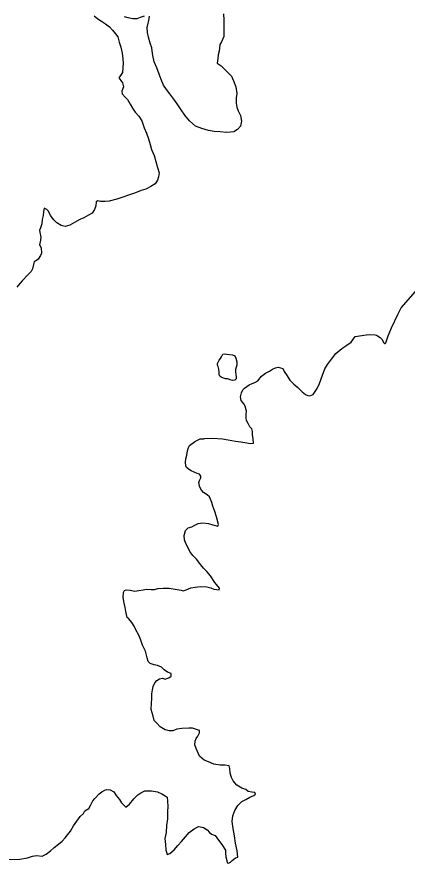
# Model space of a CAD drawing. Extents: x -83719 to 153526, y -11835 to 11446.
# Drawn here: x 8162.6 to 8253.3, y 266.8 to 463.6 of the extents above; entities that cross this region are included whole.
import ezdxf

# ---------------------------------------------------------------- set-up
doc = ezdxf.new("R2010")
doc.units = 0
doc.layers.add('Level 9', color=7, linetype='Continuous')

msp = doc.modelspace()

# ---------------------------------------------------------------- linework, layer by layer
at = {"layer": 'Level 9'}
for points in [[(8180.55, 463.85), (8181.42, 463.15), (8182.21, 462.61), (8183.14, 462.04), (8184.11, 461.34), (8184.81, 460.57), (8185.47, 459.7), (8186, 459), (8186.33, 457.77), (8186.73, 456.6), (8187.06, 455.17), (8187.22, 453.9), (8187.26, 452.87), (8187.22, 451.83), (8187.09, 450.67), (8186.62, 450.03), (8186.29, 449.43), (8186.75, 448.8), (8187.15, 448.3), (8187.35, 447.33), (8186.95, 446.37), (8187.01, 445.73), (8187.71, 444.97)], [(8192.16, 463.83), (8191.26, 463.46), (8190.46, 463.16), (8189.53, 463.17), (8188.4, 463.4), (8187.57, 463.64)], [(8210.65, 464.33), (8210.72, 462.87), (8210.71, 461.63), (8210.68, 460.3), (8210.68, 459.06), (8210.18, 457.83), (8209.74, 457.2), (8209.71, 456.33), (8209.61, 455.63), (8209.37, 454.77), (8209.31, 453.93), (8209.14, 452.87), (8210.07, 452.23), (8211.56, 450.79), (8212.49, 449.86), (8212.92, 448.79), (8213.49, 447.32), (8213.72, 445.79), (8213.55, 444.79), (8213.55, 443.52), (8213.71, 442.66), (8214.01, 441.76), (8214.54, 440.72), (8214.81, 439.35), (8214.57, 438.22), (8213.84, 437.42), (8213.04, 436.92), (8212.21, 436.79), (8211.28, 436.76), (8209.85, 436.9), (8208.48, 436.96), (8207.12, 437.23), (8205.56, 437.67), (8204.09, 438.2), (8202.7, 439.47), (8201.64, 440.78), (8200.77, 442.01), (8199.85, 443.41), (8199.08, 444.48), (8198.12, 445.72), (8197.39, 446.75), (8196.66, 447.78), (8196.1, 449.05), (8195.63, 450.32), (8195.07, 451.75), (8194.51, 453.16), (8194.21, 454.66), (8194.04, 455.72), (8193.91, 456.46), (8193.55, 457.49), (8193.18, 458.89), (8192.95, 459.96), (8192.89, 461.16), (8193.09, 462.16), (8193.26, 462.76), (8193.36, 463.26), (8193.39, 463.79)], [(8187.71, 444.97), (8188.31, 444.43), (8188.94, 443.33), (8189.47, 442.43), (8190.1, 441.46), (8190.9, 440.53), (8191.63, 439.42), (8192.19, 437.82), (8192.69, 436.59), (8193.15, 435.25), (8193.55, 433.95), (8193.88, 432.75), (8194.47, 431.42), (8194.87, 430.02), (8195.27, 428.58), (8195.63, 427.38), (8195.53, 426.42), (8195.26, 425.62), (8194.73, 424.82), (8193.73, 424.18), (8192.57, 423.55), (8191.44, 423.22), (8190.14, 422.69), (8188.77, 422.26), (8187.18, 421.69), (8185.81, 421.2), (8184.05, 420.77), (8183.02, 420.7), (8181.99, 420.67), (8181.42, 420.87), (8180.96, 420.6), (8180.92, 419.67), (8180.59, 418.84), (8180.05, 417.94), (8179.19, 417.47), (8178.09, 416.88), (8177.16, 416.48), (8175.93, 415.81), (8174.86, 415.21), (8173.8, 414.85), (8172.83, 415.12), (8171.84, 415.72), (8171.11, 416.45), (8170.34, 417.45), (8169.88, 418.46), (8169.48, 418.86), (8168.91, 419.12), (8168.71, 418.36), (8168.68, 417.39), (8168.45, 416.49), (8168.34, 415.49), (8168.14, 414.79), (8167.78, 413.96), (8167.98, 413.19), (8168.14, 412.39), (8168.04, 411.66), (8167.81, 410.62), (8168.2, 409.89), (8168.3, 408.66), (8168.07, 408.09), (8167.5, 407.29), (8166.9, 406.82), (8166.54, 406.72), (8166.4, 406.06), (8166.2, 404.99), (8165.9, 404.43), (8165.1, 403.66), (8163.77, 402.23), (8163.27, 401.6), (8162.5, 400.76)], [(8248, 387.74), (8248.05, 387.69), (8248.22, 387.69), (8248.4, 387.81), (8248.92, 389.47), (8249.67, 391.27), (8251.16, 394.43), (8251.98, 395.95), (8255.3, 399.78)], [(8241.28, 389.25), (8243.79, 389.66), (8244.62, 389.73), (8245.89, 389.65), (8246.24, 389.56), (8247.07, 389.06), (8247.42, 388.66), (8247.89, 387.83), (8248, 387.74)], [(8202.72, 358.26), (8202.02, 358.79), (8201.82, 359.19), (8201.75, 360.06), (8201.85, 360.79), (8202.09, 361.66), (8202.22, 362.66), (8202.46, 363.49), (8202.69, 363.96), (8203.89, 364.79), (8204.59, 365.19), (8205.15, 365.46), (8206.12, 365.49), (8206.12, 365.59), (8208.15, 365.62), (8210.41, 365.48), (8211.74, 365.28), (8213.43, 364.91), (8214.66, 364.81), (8216.06, 364.57), (8216.79, 364.37), (8217.59, 364.47), (8217.53, 365.47), (8217.33, 366.47), (8217.39, 367.17), (8217.23, 367.8), (8216.76, 368.3), (8216.33, 369.01), (8215.97, 369.74), (8215.87, 370.37), (8215.9, 371.11), (8215.97, 371.94), (8215.67, 373.04), (8215.34, 373.61), (8215.01, 373.97), (8214.74, 374.38), (8214.55, 375.28), (8214.81, 376.21), (8215.08, 376.88), (8215.48, 377.27), (8216.01, 377.67), (8216.61, 378.04), (8217.28, 378.31), (8217.91, 378.6), (8218.61, 378.97), (8219.48, 380.07), (8220.37, 380.77), (8221.31, 381.23), (8222.04, 381.7), (8222.7, 381.96), (8223.34, 382.16), (8224.4, 381.86), (8224.76, 381.13), (8225.39, 380.13), (8226.06, 379.12), (8226.99, 378.22), (8227.89, 377.39), (8228.95, 376.39), (8229.71, 375.79), (8230.21, 375.55), (8230.71, 375.45), (8231.47, 375.82), (8232.41, 377.15), (8232.97, 378.38), (8233.64, 380.28), (8234.18, 381.75), (8234.81, 382.75), (8235.71, 384.04), (8236.78, 385.31), (8238.14, 386.51), (8239.11, 387.14), (8240.31, 387.97)], [(8240.31, 387.97), (8241.28, 389.25)], [(8248, 387.74), (8248, 387.74)], [(8212.72, 384.98), (8213.22, 384.82), (8213.49, 384.22), (8213.7, 383.35), (8213.74, 382.65), (8213.58, 382.15), (8213.41, 381.58), (8213.42, 380.95), (8213.49, 380.51), (8213.56, 379.85), (8213.56, 379.45), (8213.27, 379.15), (8212.7, 379.01), (8212.2, 379.17), (8211.64, 379.4), (8211.07, 379.46), (8210.64, 379.59), (8210.04, 379.82), (8209.74, 380.02), (8209.6, 380.45), (8209.63, 380.98), (8209.56, 381.65), (8209.49, 381.98), (8209.35, 382.28), (8209.22, 382.65), (8209.25, 382.98), (8209.34, 383.28), (8209.61, 383.75), (8209.94, 384.16), (8210.17, 384.56), (8210.43, 385.16), (8210.76, 385.26), (8211.36, 385.17)], [(8211.36, 385.17), (8212.72, 384.98)], [(8193.96, 306.13), (8194.13, 307.06), (8194.29, 307.86), (8194.63, 308.7), (8195.13, 309.29), (8195.76, 309.63), (8196.39, 309.79), (8197.02, 309.56), (8197.42, 309.69), (8197.86, 309.89), (8198.46, 310.29), (8198.42, 310.92), (8197.56, 311.19), (8196.83, 311.76), (8196.23, 312.33), (8195.3, 312.76), (8194.47, 312.93), (8193.57, 313.23), (8193.11, 313.7), (8192.84, 314.57), (8192.64, 315.43), (8192.48, 316.1), (8191.81, 317.5), (8191.38, 318.64), (8190.95, 319.77), (8190.22, 321.04), (8189.83, 321.91), (8189.29, 322.74), (8188.56, 323.57), (8188.2, 323.91), (8187.93, 325.31), (8187.74, 326.28), (8187.44, 327.64), (8187.27, 328.68), (8187.38, 329.74), (8187.58, 330.18), (8188.01, 330.38), (8188.87, 330.27), (8189.97, 330.01), (8190.9, 330.17), (8191.93, 330.37), (8192.73, 330.54), (8193.8, 330.43), (8194.56, 330.43), (8195.33, 330.63), (8196.59, 330.76), (8197.99, 330.73), (8199.38, 330.52), (8200.78, 330.29), (8201.24, 330.12), (8201.91, 330.32), (8203.01, 330.82), (8204.04, 330.95), (8205.3, 331.12), (8206.73, 331.08), (8207.66, 330.78), (8208.36, 330.48), (8209.63, 330.34), (8209.69, 330.74), (8208.63, 332.08), (8207.57, 333.58), (8206.77, 334.58), (8205.97, 335.42), (8205.31, 336.18), (8204.35, 337.49), (8203.48, 338.35), (8202.75, 339.25), (8202.26, 340.42), (8201.86, 341.12), (8201.53, 342.02), (8201.5, 342.96), (8201.76, 344.16), (8202.4, 344.79), (8203.23, 344.99), (8203.96, 345.39), (8204.73, 345.75), (8205.79, 345.92), (8207.09, 345.82), (8208.15, 345.48), (8209.28, 345.15), (8209.48, 345.58), (8209.02, 347.35), (8208.59, 348.55), (8208.16, 349.85), (8207.89, 350.68), (8207.59, 351.48), (8207.36, 352.02), (8206.8, 352.42), (8206, 352.99), (8205.5, 353.55), (8205.17, 354.09), (8205, 354.49), (8204.91, 355.29), (8205.07, 355.79), (8205.34, 356.39), (8205.34, 356.82), (8205.04, 357.25), (8204.51, 357.42), (8203.81, 357.69), (8203.08, 358.06), (8202.72, 358.26)], [(8187.87, 279.8), (8188.73, 280.5), (8189.77, 281.73), (8190.7, 282.63), (8191.4, 283.1), (8192.33, 283.63), (8193.86, 283.56), (8195.29, 283.36), (8196.25, 282.89), (8197.02, 282.45), (8197.48, 282.09), (8197.62, 281.22), (8197.65, 279.95), (8197.61, 278.78), (8197.61, 277.12), (8197.37, 275.52), (8197.27, 273.88), (8197, 272.48), (8197.1, 271.12), (8197.17, 269.88), (8197.5, 268.82), (8198.16, 269.02), (8199.16, 269.85), (8199.96, 270.85), (8200.86, 271.81), (8201.76, 272.88), (8202.63, 273.88), (8203.82, 274.74), (8204.79, 275.31), (8205.99, 275.07), (8206.78, 274.54), (8207.35, 273.93), (8207.81, 273.53), (8208.68, 273.17), (8209.47, 272.1), (8210.24, 271.13), (8211.07, 269.83), (8211.1, 269.09), (8211.17, 268.23), (8211.43, 267.43), (8211.46, 266.86), (8211.79, 266.79), (8212.26, 267.03), (8212.66, 267.43), (8213.03, 267.72), (8213.43, 268.02), (8213.96, 268.16), (8213.83, 269.66), (8213.43, 271.42), (8213.2, 273.13), (8212.84, 274.86), (8212.61, 276.46), (8212.78, 277.76), (8213.28, 279.03), (8213.98, 280.19), (8214.91, 281.12), (8215.84, 281.62), (8216.77, 282.12), (8217.64, 282.55), (8218.07, 282.79), (8217.9, 283.19), (8217.21, 283.25), (8216.38, 283.46), (8215.78, 283.89), (8214.85, 284.19), (8213.68, 284.93), (8212.85, 285.9), (8212.46, 286.73), (8212.16, 287.7), (8212.06, 288.83), (8211.93, 289.4), (8210.93, 289.53), (8209.83, 289.53), (8208.37, 289.77), (8207.11, 290.37), (8206.11, 290.74), (8205.05, 291.68), (8204.58, 292.71), (8204.25, 293.41), (8203.95, 294.31), (8203.99, 295.14), (8204.22, 295.74), (8204.62, 296.28), (8205.02, 297.11), (8205.02, 297.61), (8204.12, 297.91), (8203.43, 298.18), (8202.56, 298.18), (8200.93, 298.12), (8199.73, 297.92), (8198.84, 297.59), (8197.97, 297.55), (8197.07, 297.82), (8195.91, 298.52), (8195.18, 299.26), (8194.52, 299.96), (8194.22, 300.99), (8193.82, 302.53), (8193.89, 304.03), (8193.92, 304.96), (8193.96, 306.13)], [(8160.48, 267.64), (8163.24, 267.74), (8165.04, 268.03), (8166.17, 268.37), (8167.1, 268.53), (8168.4, 268.4), (8169.33, 268.83), (8170.36, 269.63), (8171.23, 270.39), (8172.26, 271.16), (8173.06, 271.89), (8173.79, 272.65), (8174.42, 273.45), (8174.99, 274.19), (8175.69, 275.49), (8176.49, 276.58), (8177.29, 277.62), (8178.02, 278.35), (8178.39, 278.92), (8179.26, 279.48), (8179.72, 280.31), (8180.22, 281.25), (8180.69, 281.85), (8181.72, 282.88), (8182.29, 283.38), (8182.99, 283.78), (8183.39, 283.94), (8184.28, 283.81), (8185.08, 283.37), (8185.68, 282.5), (8186.41, 281.6), (8186.91, 280.8), (8187.87, 279.8)]]:
    msp.add_lwpolyline(points, dxfattribs=at)

doc.saveas('drawing.dxf')
